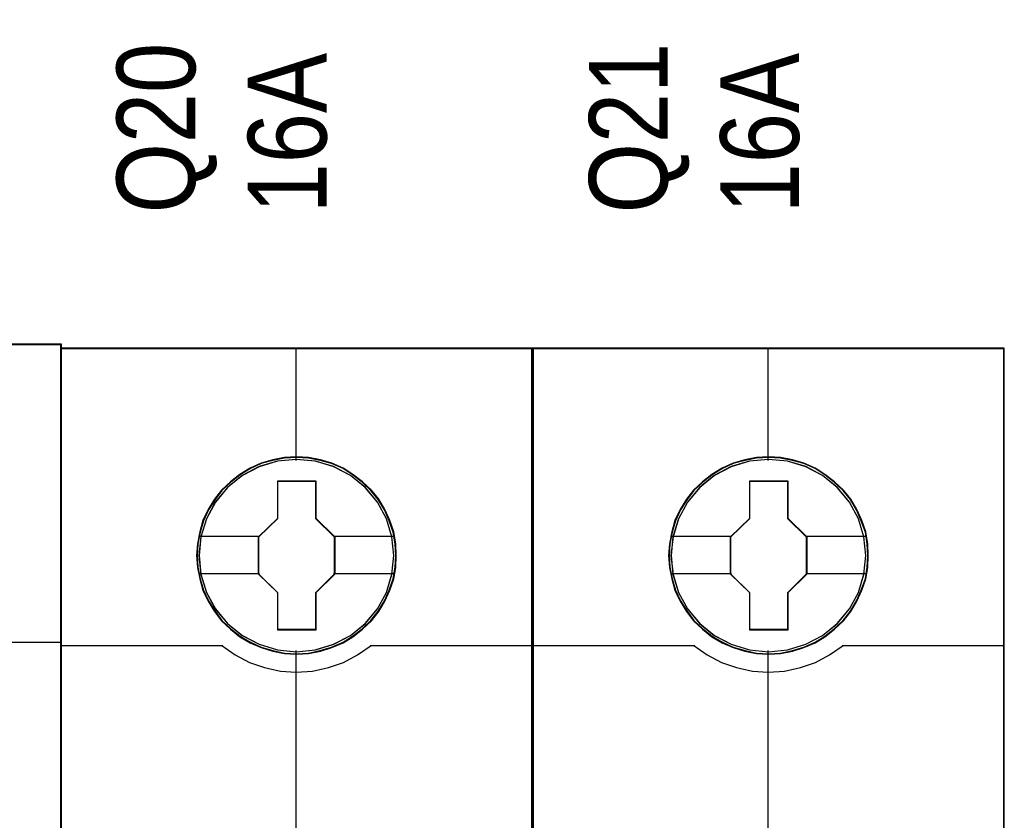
# Model space of a CAD drawing. Header units: millimetres. Extents: x -1290 to 1795, y -4192 to -1311.
# Tile 867 of 1056: x 1467.15 to 1474.66, y -2279.59 to -2273.48. Entities that reach past the tile are written whole.
import ezdxf

# ---------------------------------------------------------------- set-up
doc = ezdxf.new("R2010")
doc.units = ezdxf.units.MM
doc.layers.add('45', color=7, linetype='Continuous')
doc.layers.add('Aparatura', color=7, linetype='Continuous', lineweight=13)
doc.styles.get("Standard").update_dxf_attribs({"font": 'ARIALN.TTF', "width": 0.8})

# ---------------------------------------------------------------- blocks, each defined once
blk = doc.blocks.new('*U296')
at = {"layer": '45', "color": 7}
for points in [[(189.646347, -533.484912), (117.625529, -533.484912), (117.625529, -615.513475), (189.646347, -615.513475), (189.646347, -533.484912)], [(189.624863, -533.506458), (117.647013, -533.506458), (117.647013, -615.493725), (189.624863, -615.493725), (189.624863, -533.506458)]]:
    blk.add_lwpolyline(points, close=True, dxfattribs=at)
at = {"layer": '45', "color": 139}
blk.add_lwpolyline([(189.646347, -533.484912), (117.625529, -533.484912), (117.625529, -615.513475), (189.646347, -615.513475), (189.646347, -533.484912)], close=True, dxfattribs=at)
blk.add_lwpolyline([(183.430371, -544.843155), (189.646347, -544.843155)], dxfattribs=at)
blk = doc.blocks.new('*U297')
at = {"layer": '45', "color": 7}
for points in [[(207.58889, -533.64471), (189.615912, -533.64471), (189.615912, -615.375223), (207.58889, -615.375223), (207.58889, -533.64471)], [(202.405927, -541.546702), (202.383618, -541.095305), (202.311117, -540.643908), (202.154961, -540.209026), (201.970919, -539.790658), (201.736685, -539.399814), (201.457834, -539.053009), (201.123213, -538.733729), (200.75513, -538.452982), (200.387046, -538.210769), (199.952039, -538.023604), (199.517032, -537.896993), (199.059716, -537.808915), (198.607978, -537.786896), (198.150663, -537.808915), (197.704501, -537.896993), (197.252763, -538.023604), (196.840064, -538.210769), (196.449672, -538.452982), (196.087166, -538.733729), (195.746968, -539.053009), (195.484848, -539.399814), (195.23946, -539.790658), (195.038687, -540.209026), (194.92157, -540.643908), (194.832337, -541.095305), (194.798875, -541.546702), (194.832337, -541.992594), (194.92157, -542.432982), (195.038687, -542.867864), (195.23946, -543.280727), (195.484848, -543.677076), (195.746968, -544.03489), (196.087166, -544.354171), (196.449672, -544.634918), (196.840064, -544.866121), (197.252763, -545.053286), (197.704501, -545.185402), (198.150663, -545.278984), (198.607978, -545.301004), (199.059716, -545.278984), (199.517032, -545.185402), (199.952039, -545.053286), (200.387046, -544.866121), (200.75513, -544.634918), (201.123213, -544.354171), (201.457834, -544.03489), (201.736685, -543.677076), (201.970919, -543.280727), (202.154961, -542.867864), (202.311117, -542.432982), (202.383618, -541.992594), (202.405927, -541.546702)], [(202.405927, -541.546702), (202.383618, -541.095305), (202.311117, -540.643908), (202.154961, -540.209026), (201.970919, -539.790658), (201.736685, -539.399814), (201.457834, -539.053009), (201.123213, -538.733729), (200.75513, -538.452982), (200.387046, -538.210769), (199.952039, -538.023604), (199.517032, -537.896993), (199.059716, -537.808915), (198.607978, -537.786896), (198.150663, -537.808915), (197.704501, -537.896993), (197.252763, -538.023604), (196.840064, -538.210769), (196.449672, -538.452982), (196.087166, -538.733729), (195.746968, -539.053009), (195.484848, -539.399814), (195.23946, -539.790658), (195.038687, -540.209026), (194.92157, -540.643908), (194.832337, -541.095305), (194.798875, -541.546702), (194.832337, -541.992594), (194.92157, -542.432982), (195.038687, -542.867864), (195.23946, -543.280727), (195.484848, -543.677076), (195.746968, -544.03489), (196.087166, -544.354171), (196.449672, -544.634918), (196.840064, -544.866121), (197.252763, -545.053286), (197.704501, -545.185402), (198.150663, -545.278984), (198.607978, -545.301004), (199.059716, -545.278984), (199.517032, -545.185402), (199.952039, -545.053286), (200.387046, -544.866121), (200.75513, -544.634918), (201.123213, -544.354171), (201.457834, -544.03489), (201.736685, -543.677076), (201.970919, -543.280727), (202.154961, -542.867864), (202.311117, -542.432982), (202.383618, -541.992594), (202.405927, -541.546702)], [(197.88806, -538.690025), (199.338984, -538.690025), (199.338984, -540.11798), (200.058823, -540.823688), (200.058823, -542.251643), (199.338984, -542.968378), (199.338984, -544.385306), (197.88806, -544.385306), (197.88806, -542.968378), (197.15135, -542.251643), (197.15135, -540.823688), (197.88806, -540.11798), (197.88806, -538.690025)], [(197.88806, -538.690025), (199.338984, -538.690025), (199.338984, -538.690025), (199.338984, -540.11798), (199.338984, -540.11798), (200.058823, -540.823688), (200.058823, -540.823688), (200.058823, -542.251643), (200.058823, -542.251643), (199.338984, -542.968378), (199.338984, -542.968378), (199.338984, -544.385306), (199.338984, -544.385306), (197.88806, -544.385306), (197.88806, -544.385306), (197.88806, -542.968378), (197.88806, -542.968378), (197.15135, -542.251643), (197.15135, -542.251643), (197.15135, -540.823688), (197.15135, -540.823688), (197.88806, -540.11798), (197.88806, -540.11798), (197.88806, -538.690025), (197.88806, -538.690025)], [(197.896437, -538.70798), (199.328599, -538.70798), (199.328599, -540.126932), (200.039129, -540.82819), (200.039129, -542.247142), (199.328599, -542.959357), (199.328599, -544.367351), (197.896437, -544.367351), (197.896437, -542.959357), (197.169253, -542.247142), (197.169253, -540.82819), (197.896437, -540.126932), (197.896437, -538.70798)]]:
    blk.add_lwpolyline(points, close=True, dxfattribs=at)
at = {"layer": '45', "color": 139}
for points in [[(207.58889, -533.64471), (189.615912, -533.64471), (189.615912, -615.375223), (207.58889, -615.375223), (207.58889, -533.64471)], [(202.386233, -541.546689), (202.364035, -541.097449), (202.291892, -540.64821), (202.136508, -540.215405), (201.953376, -539.799037), (201.720299, -539.410061), (201.442826, -539.064913), (201.109859, -538.747158), (200.743595, -538.467753), (200.377331, -538.226698), (199.944474, -538.040428), (199.511616, -537.914421), (199.056561, -537.826765), (198.607055, -537.804851), (198.152, -537.826765), (197.708044, -537.914421), (197.258538, -538.040428), (196.847878, -538.226698), (196.459417, -538.467753), (196.098702, -538.747158), (195.760186, -539.064913), (195.499361, -539.410061), (195.255185, -539.799037), (195.055405, -540.215405), (194.938866, -540.64821), (194.850075, -541.097449), (194.816779, -541.546689), (194.850075, -541.99045), (194.938866, -542.428733), (195.055405, -542.861537), (195.255185, -543.272427), (195.499361, -543.666882), (195.760186, -544.022986), (196.098702, -544.340741), (196.459417, -544.620146), (196.847878, -544.850245), (197.258538, -545.036515), (197.708044, -545.168), (198.152, -545.261135), (198.607055, -545.283049), (199.056561, -545.261135), (199.511616, -545.168), (199.944474, -545.036515), (200.377331, -544.850245), (200.743595, -544.620146), (201.109859, -544.340741), (201.442826, -544.022986), (201.720299, -543.666882), (201.953376, -543.272427), (202.136508, -542.861537), (202.291892, -542.428733), (202.364035, -541.99045), (202.386233, -541.546689)], [(202.316411, -541.546643), (202.23832, -540.825478), (202.031936, -540.142848), (201.691682, -539.509764), (201.223135, -538.953751), (200.665342, -538.49683), (200.023879, -538.16102), (199.326637, -537.946322), (198.601506, -537.880261), (197.876374, -537.946322), (197.179132, -538.16102), (196.543248, -538.49683), (195.979876, -538.953751), (195.51133, -539.509764), (195.171076, -540.142848), (194.964692, -540.825478), (194.886601, -541.546643), (194.964692, -542.262303), (195.171076, -542.950438), (195.51133, -543.578017), (195.979876, -544.13403), (196.543248, -544.585446), (197.179132, -544.926761), (197.876374, -545.135954), (198.601506, -545.213025), (199.326637, -545.135954), (200.023879, -544.926761), (200.665342, -544.585446), (201.223135, -544.13403), (201.691682, -543.578017), (202.031936, -542.950438), (202.23832, -542.262303), (202.316411, -541.546643)], [(202.31104, -541.541197), (202.238523, -540.825526), (202.032127, -540.142885), (201.686276, -539.504285), (201.22886, -538.948264), (200.665457, -538.49684), (200.01838, -538.155519), (199.3211, -537.946323), (198.595928, -537.880261), (197.876334, -537.946323), (197.184631, -538.155519), (196.537555, -538.49684), (195.974152, -538.948264), (195.516735, -539.504285), (195.170884, -540.142885), (194.958911, -540.825526), (194.891972, -541.541197), (194.958911, -542.256869), (195.170884, -542.945015), (195.516735, -543.572604), (195.974152, -544.134131), (196.537555, -544.585555), (197.184631, -544.92137), (197.876334, -545.136071), (198.595928, -545.207639), (199.3211, -545.136071), (200.01838, -544.92137), (200.665457, -544.585555), (201.22886, -544.134131), (201.686276, -543.572604), (202.032127, -542.945015), (202.238523, -542.256869), (202.31104, -541.541197)]]:
    blk.add_lwpolyline(points, close=True, dxfattribs=at)
at = {"layer": '45', "color": 59}
blk.add_lwpolyline([(207.569197, -533.664461), (189.633815, -533.664461), (189.633815, -615.357268), (207.569197, -615.357268), (207.569197, -533.664461)], close=True, dxfattribs=at)
at = {"layer": '45', "color": 139}
for points in [[(198.576441, -533.64471), (198.576441, -537.923353)], [(189.615912, -544.967043), (195.796081, -544.967043)], [(195.758485, -544.967043), (196.261338, -545.325243), (196.80889, -545.615214), (197.384378, -545.814214), (197.993389, -545.95067), (198.596814, -545.99047), (199.211413, -545.95067), (199.820424, -545.814214), (200.395912, -545.615214), (200.932289, -545.325243), (201.446317, -544.967043)], [(201.40693, -544.967043), (207.58889, -544.967043)], [(198.576441, -545.164547), (198.576441, -552.387786)]]:
    blk.add_lwpolyline(points, dxfattribs=at)
at = {"layer": '45', "color": 7}
for points in [[(194.870488, -540.810494), (197.188947, -540.810494)], [(200.019436, -540.810494), (202.334314, -540.810494)], [(194.870488, -542.228928), (197.188947, -542.228928)], [(200.019436, -542.228928), (202.334314, -542.228928)]]:
    blk.add_lwpolyline(points, dxfattribs=at)
blk = doc.blocks.new('*U298')
at = {"layer": '45', "color": 7}
for points in [[(225.574401, -533.64471), (207.601423, -533.64471), (207.601423, -615.375223), (225.574401, -615.375223), (225.574401, -533.64471)], [(220.391438, -541.546702), (220.36913, -541.095305), (220.296628, -540.643908), (220.140472, -540.209026), (219.95643, -539.790658), (219.722196, -539.399814), (219.443345, -539.053009), (219.108724, -538.733729), (218.740641, -538.452982), (218.372557, -538.210769), (217.93755, -538.023604), (217.502543, -537.896993), (217.045227, -537.808915), (216.593489, -537.786896), (216.136174, -537.808915), (215.690012, -537.896993), (215.238274, -538.023604), (214.825575, -538.210769), (214.435183, -538.452982), (214.072677, -538.733729), (213.732479, -539.053009), (213.47036, -539.399814), (213.224971, -539.790658), (213.024198, -540.209026), (212.907081, -540.643908), (212.817849, -541.095305), (212.784386, -541.546702), (212.817849, -541.992594), (212.907081, -542.432982), (213.024198, -542.867864), (213.224971, -543.280727), (213.47036, -543.677076), (213.732479, -544.03489), (214.072677, -544.354171), (214.435183, -544.634918), (214.825575, -544.866121), (215.238274, -545.053286), (215.690012, -545.185402), (216.136174, -545.278984), (216.593489, -545.301004), (217.045227, -545.278984), (217.502543, -545.185402), (217.93755, -545.053286), (218.372557, -544.866121), (218.740641, -544.634918), (219.108724, -544.354171), (219.443345, -544.03489), (219.722196, -543.677076), (219.95643, -543.280727), (220.140472, -542.867864), (220.296628, -542.432982), (220.36913, -541.992594), (220.391438, -541.546702)], [(220.391438, -541.546702), (220.36913, -541.095305), (220.296628, -540.643908), (220.140472, -540.209026), (219.95643, -539.790658), (219.722196, -539.399814), (219.443345, -539.053009), (219.108724, -538.733729), (218.740641, -538.452982), (218.372557, -538.210769), (217.93755, -538.023604), (217.502543, -537.896993), (217.045227, -537.808915), (216.593489, -537.786896), (216.136174, -537.808915), (215.690012, -537.896993), (215.238274, -538.023604), (214.825575, -538.210769), (214.435183, -538.452982), (214.072677, -538.733729), (213.732479, -539.053009), (213.47036, -539.399814), (213.224971, -539.790658), (213.024198, -540.209026), (212.907081, -540.643908), (212.817849, -541.095305), (212.784386, -541.546702), (212.817849, -541.992594), (212.907081, -542.432982), (213.024198, -542.867864), (213.224971, -543.280727), (213.47036, -543.677076), (213.732479, -544.03489), (214.072677, -544.354171), (214.435183, -544.634918), (214.825575, -544.866121), (215.238274, -545.053286), (215.690012, -545.185402), (216.136174, -545.278984), (216.593489, -545.301004), (217.045227, -545.278984), (217.502543, -545.185402), (217.93755, -545.053286), (218.372557, -544.866121), (218.740641, -544.634918), (219.108724, -544.354171), (219.443345, -544.03489), (219.722196, -543.677076), (219.95643, -543.280727), (220.140472, -542.867864), (220.296628, -542.432982), (220.36913, -541.992594), (220.391438, -541.546702)], [(215.873571, -538.690025), (217.324495, -538.690025), (217.324495, -540.11798), (218.044334, -540.823688), (218.044334, -542.251643), (217.324495, -542.968378), (217.324495, -544.385306), (215.873571, -544.385306), (215.873571, -542.968378), (215.136861, -542.251643), (215.136861, -540.823688), (215.873571, -540.11798), (215.873571, -538.690025)], [(215.873571, -538.690025), (217.324495, -538.690025), (217.324495, -538.690025), (217.324495, -540.11798), (217.324495, -540.11798), (218.044334, -540.823688), (218.044334, -540.823688), (218.044334, -542.251643), (218.044334, -542.251643), (217.324495, -542.968378), (217.324495, -542.968378), (217.324495, -544.385306), (217.324495, -544.385306), (215.873571, -544.385306), (215.873571, -544.385306), (215.873571, -542.968378), (215.873571, -542.968378), (215.136861, -542.251643), (215.136861, -542.251643), (215.136861, -540.823688), (215.136861, -540.823688), (215.873571, -540.11798), (215.873571, -540.11798), (215.873571, -538.690025), (215.873571, -538.690025)], [(215.883738, -538.70798), (217.3159, -538.70798), (217.3159, -540.126932), (218.026431, -540.82819), (218.026431, -542.247142), (217.3159, -542.959357), (217.3159, -544.367351), (215.883738, -544.367351), (215.883738, -542.959357), (215.156555, -542.247142), (215.156555, -540.82819), (215.883738, -540.126932), (215.883738, -538.70798)]]:
    blk.add_lwpolyline(points, close=True, dxfattribs=at)
at = {"layer": '45', "color": 139}
for points in [[(225.574401, -533.64471), (207.601423, -533.64471), (207.601423, -615.375223), (225.574401, -615.375223), (225.574401, -533.64471)], [(220.373534, -541.546689), (220.351331, -541.097449), (220.279171, -540.64821), (220.12375, -540.215405), (219.940575, -539.799037), (219.707443, -539.410061), (219.429904, -539.064913), (219.096858, -538.747158), (218.730508, -538.467753), (218.364157, -538.226698), (217.931197, -538.040428), (217.498238, -537.914421), (217.043075, -537.826765), (216.593463, -537.804851), (216.1383, -537.826765), (215.694239, -537.914421), (215.244627, -538.040428), (214.83387, -538.226698), (214.445316, -538.467753), (214.084517, -538.747158), (213.74592, -539.064913), (213.485034, -539.410061), (213.2408, -539.799037), (213.040973, -540.215405), (212.924406, -540.64821), (212.835594, -541.097449), (212.80229, -541.546689), (212.835594, -541.99045), (212.924406, -542.428733), (213.040973, -542.861537), (213.2408, -543.272427), (213.485034, -543.666882), (213.74592, -544.022986), (214.084517, -544.340741), (214.445316, -544.620146), (214.83387, -544.850245), (215.244627, -545.036515), (215.694239, -545.168), (216.1383, -545.261135), (216.593463, -545.283049), (217.043075, -545.261135), (217.498238, -545.168), (217.931197, -545.036515), (218.364157, -544.850245), (218.730508, -544.620146), (219.096858, -544.340741), (219.429904, -544.022986), (219.707443, -543.666882), (219.940575, -543.272427), (220.12375, -542.861537), (220.279171, -542.428733), (220.351331, -541.99045), (220.373534, -541.546689)], [(220.303712, -541.546643), (220.225621, -540.825478), (220.019237, -540.142848), (219.678983, -539.509764), (219.210437, -538.953751), (218.652643, -538.49683), (218.011181, -538.16102), (217.313939, -537.946322), (216.588807, -537.880261), (215.863676, -537.946322), (215.166434, -538.16102), (214.530549, -538.49683), (213.967178, -538.953751), (213.498631, -539.509764), (213.158377, -540.142848), (212.951993, -540.825478), (212.873902, -541.546643), (212.951993, -542.262303), (213.158377, -542.950438), (213.498631, -543.578017), (213.967178, -544.13403), (214.530549, -544.585446), (215.166434, -544.926761), (215.863676, -545.135954), (216.588807, -545.213025), (217.313939, -545.135954), (218.011181, -544.926761), (218.652643, -544.585446), (219.210437, -544.13403), (219.678983, -543.578017), (220.019237, -542.950438), (220.225621, -542.262303), (220.303712, -541.546643)], [(220.298341, -541.541197), (220.225824, -540.825526), (220.019429, -540.142885), (219.673578, -539.504285), (219.216161, -538.948264), (218.652758, -538.49684), (218.005682, -538.155519), (217.308401, -537.946323), (216.583229, -537.880261), (215.863635, -537.946323), (215.171933, -538.155519), (214.524856, -538.49684), (213.961453, -538.948264), (213.504037, -539.504285), (213.158185, -540.142885), (212.946212, -540.825526), (212.879273, -541.541197), (212.946212, -542.256869), (213.158185, -542.945015), (213.504037, -543.572604), (213.961453, -544.134131), (214.524856, -544.585555), (215.171933, -544.92137), (215.863635, -545.136071), (216.583229, -545.207639), (217.308401, -545.136071), (218.005682, -544.92137), (218.652758, -544.585555), (219.216161, -544.134131), (219.673578, -543.572604), (220.019429, -542.945015), (220.225824, -542.256869), (220.298341, -541.541197)]]:
    blk.add_lwpolyline(points, close=True, dxfattribs=at)
at = {"layer": '45', "color": 59}
blk.add_lwpolyline([(225.556498, -533.664461), (207.621116, -533.664461), (207.621116, -615.357268), (225.556498, -615.357268), (225.556498, -533.664461)], close=True, dxfattribs=at)
at = {"layer": '45', "color": 139}
for points in [[(216.563743, -533.64471), (216.563743, -537.923353)], [(207.601423, -544.967043), (213.783383, -544.967043)], [(213.743996, -544.967043), (214.246849, -545.325243), (214.794401, -545.615214), (215.369889, -545.814214), (215.9789, -545.95067), (216.582325, -545.99047), (217.196924, -545.95067), (217.805935, -545.814214), (218.381423, -545.615214), (218.9178, -545.325243), (219.431828, -544.967043)], [(219.394232, -544.967043), (225.574401, -544.967043)], [(216.563743, -545.164547), (216.563743, -552.387786)]]:
    blk.add_lwpolyline(points, dxfattribs=at)
at = {"layer": '45', "color": 7}
for points in [[(212.855999, -540.810494), (215.176248, -540.810494)], [(218.006737, -540.810494), (220.319825, -540.810494)], [(212.855999, -542.228928), (215.176248, -542.228928)], [(218.006737, -542.228928), (220.319825, -542.228928)]]:
    blk.add_lwpolyline(points, dxfattribs=at)

msp = doc.modelspace()

# ---------------------------------------------------------------- block references
at = {"layer": 'Aparatura', "color": 7, "lineweight": 13}
ref = msp.add_blockref('*U297', (1429.5427, -2169.2591), dxfattribs=dict(at, xscale=0.2, yscale=0.2, zscale=0.2))
ref.add_attrib('Oznaczenie', 'Q20', (1468.4927, -2274.9591), dxfattribs={"layer": '0', "height": 0.6, "rotation": 90, "flags": 2})
ref.add_attrib('Pr¹d znamionowy', '16A', (1469.4927, -2274.9591), dxfattribs={"layer": '0', "height": 0.6, "rotation": 90, "flags": 2})
ref = msp.add_blockref('*U298', (1429.5427, -2169.2591), dxfattribs=dict(at, xscale=0.2, yscale=0.2, zscale=0.2))
ref.add_attrib('Oznaczenie', 'Q21', (1472.0927, -2274.9591), dxfattribs={"layer": '0', "height": 0.6, "rotation": 90, "flags": 2})
ref.add_attrib('Pr¹d znamionowy', '16A', (1473.0927, -2274.9591), dxfattribs={"layer": '0', "height": 0.6, "rotation": 90, "flags": 2})
at = {"layer": 'Aparatura', "color": 7, "lineweight": 13, "xscale": 0.2, "yscale": 0.2, "zscale": 0.2}
msp.add_blockref('*U296', (1429.5427, -2169.2591), dxfattribs=at)

doc.saveas('drawing.dxf')
